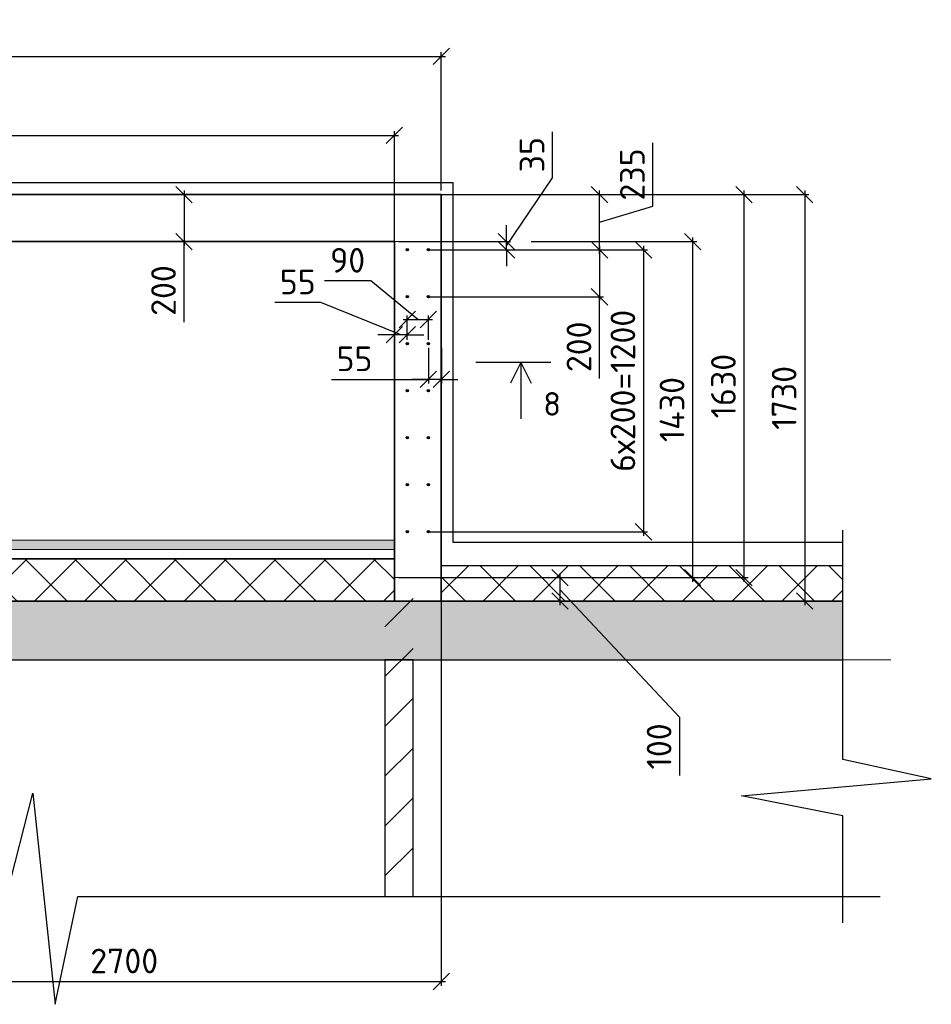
# Model space of a CAD drawing. Header units: millimetres. Extents: x 125896 to 2572636, y -120305 to 130347.
# Tile 312 of 320: x 416077 to 423840, y 115383 to 123764. Entities that reach past the tile are written whole.
import ezdxf

# ---------------------------------------------------------------- set-up
doc = ezdxf.new("R2010")
doc.units = ezdxf.units.MM
doc.linetypes.add('CENTER', pattern=[2, 1.25, -0.25, 0.25, -0.25])
doc.linetypes.add('CENTER2', pattern=[28.575, 19.05, -3.175, 3.175, -3.175])
for name, color, linetype, lineweight in [('Арматура', 152, 'Continuous', 40), ('Навесной фасад', 7, 'Continuous', 25), ('ОСИ', 7, 'CENTER', 15), ('Столовая Двери и окна', 7, 'Continuous', 15)]:
    doc.layers.add(name, color=color, linetype=linetype, lineweight=lineweight)
doc.layers.add('Стена_ бетон не несущ.', color=7, linetype='Continuous', lineweight=35, true_color=0xb4b496)
doc.layers.add('Стена_ бетон несущ.', color=7, linetype='Continuous', lineweight=70, true_color=0xb4b496)
doc.styles.get("Standard").update_dxf_attribs({"font": 'isocpeur.ttf'})
doc.dimstyles.new('Осевые', dxfattribs={"dimscale": 0.7, "dimtxt": 450, "dimasz": 400, "dimexe": 100, "dimexo": 100, "dimgap": 100, "dimtad": 1, "dimdec": 0, "dimzin": 0, "dimdsep": 46, "dimtxsty": 'Standard', "dimblk": 'OBLIQUE', "dimcen": 9, "dimdle": 100, "dimazin": 0, "dimtm": 1e-09, "dimtfac": 1, "dimtdec": 0, "dimtofl": 0, "dimtmove": 0, "dimatfit": 3, "dimfxl": 1, "dimtolj": 1, "dimtzin": 0, "dimarcsym": 0})
pattern_1 = [(45, (323640.26, 125528.7), (-212.132, 212.132), []), (135, (323640.26, 125528.7), (-212.132, -212.132), [])]

# ---------------------------------------------------------------- blocks, each defined once
blk = doc.blocks.new('_OBLIQUE')
at = {"color": 0, "linetype": 'ByBlock'}
blk.add_line((-0.5, -0.5), (0.5, 0.5), dxfattribs=at)
blk = doc.blocks.new('*D402')
at = {"layer": 'Defpoints', "color": 0, "linetype": 'ByBlock', "lineweight": 20, "ltscale": 13, "transparency": 16777216}
for p in [(419667.3, 123450.9), (406267.3, 122274.9), (419667.3, 122274.9)]:
    blk.add_point(p, dxfattribs=at)
at = {"layer": 'ОСИ', "color": 0, "linetype": 'ByBlock', "lineweight": -2, "ltscale": 13, "transparency": 16777216}
for p, q in [((406232.3, 123450.9), (419702.3, 123450.9)), ((406267.3, 122309.9), (406267.3, 123485.9)), ((419667.3, 122309.9), (419667.3, 123485.9))]:
    blk.add_line(p, q, dxfattribs=at)
at = {"layer": 'ОСИ', "color": 0, "linetype": 'ByBlock', "lineweight": -2, "ltscale": 13, "transparency": 16777216, "xscale": 140, "yscale": 140, "zscale": 140, "rotation": 180}
blk.add_blockref('_OBLIQUE', (406267.3, 123450.9), dxfattribs=at)
at = {"layer": 'ОСИ', "color": 0, "linetype": 'ByBlock', "lineweight": -2, "ltscale": 13, "transparency": 16777216, "xscale": 140, "yscale": 140, "zscale": 140}
blk.add_blockref('_OBLIQUE', (419667.3, 123450.9), dxfattribs=at)
at = {"layer": 'ОСИ', "color": 0, "linetype": 'ByBlock', "ltscale": 13, "transparency": 16777216, "insert": (412967.3, 123625.9), "char_height": 210, "attachment_point": 5}
blk.add_mtext('\\A1;6700', dxfattribs=at)
blk = doc.blocks.new('*D396')
at = {"layer": 'Defpoints', "color": 0, "linetype": 'ByBlock', "lineweight": 20, "ltscale": 13, "transparency": 16777216}
for p in [(420396.9, 122274.9), (420396.9, 119014.9), (422244.4, 119014.9)]:
    blk.add_point(p, dxfattribs=at)
at = {"layer": 'ОСИ', "color": 0, "linetype": 'ByBlock', "lineweight": -2, "ltscale": 13, "transparency": 16777216}
for p, q in [((422244.4, 122309.9), (422244.4, 118979.9)), ((420431.9, 122274.9), (422279.4, 122274.9)), ((420431.9, 119014.9), (422279.4, 119014.9))]:
    blk.add_line(p, q, dxfattribs=at)
at = {"layer": 'ОСИ', "color": 0, "linetype": 'ByBlock', "lineweight": -2, "ltscale": 13, "transparency": 16777216, "xscale": 140, "yscale": 140, "zscale": 140}
for p, rotation in [((422244.4, 122274.9), 90), ((422244.4, 119014.9), 270)]:
    blk.add_blockref('_OBLIQUE', p, dxfattribs=dict(at, rotation=rotation))
at = {"layer": 'ОСИ', "color": 0, "linetype": 'ByBlock', "ltscale": 13, "transparency": 16777216, "insert": (422069.4, 120644.9), "char_height": 210, "attachment_point": 5, "rotation": 90}
blk.add_mtext('\\A1;1630', dxfattribs=at)
blk = doc.blocks.new('*D397')
at = {"layer": 'Defpoints', "color": 0, "linetype": 'ByBlock', "lineweight": 20, "ltscale": 13, "transparency": 16777216}
for p in [(419267.3, 122274.9), (417476.7, 121874.9), (419267.3, 121874.9)]:
    blk.add_point(p, dxfattribs=at)
at = {"layer": 'ОСИ', "color": 0, "linetype": 'ByBlock', "lineweight": -2, "ltscale": 13, "transparency": 16777216}
for p, q in [((417476.7, 122309.9), (417476.7, 121839.9)), ((419232.3, 122274.9), (417441.7, 122274.9)), ((419232.3, 121874.9), (417441.7, 121874.9)), ((417476.7, 121189.1), (417476.7, 121874.9))]:
    blk.add_line(p, q, dxfattribs=at)
at = {"layer": 'ОСИ', "color": 0, "linetype": 'ByBlock', "lineweight": -2, "ltscale": 13, "transparency": 16777216, "xscale": 140, "yscale": 140, "zscale": 140}
for p, rotation in [((417476.7, 122274.9), 90), ((417476.7, 121874.9), 270)]:
    blk.add_blockref('_OBLIQUE', p, dxfattribs=dict(at, rotation=rotation))
at = {"layer": 'ОСИ', "color": 0, "linetype": 'ByBlock', "ltscale": 13, "transparency": 16777216, "insert": (417301.7, 121458.6), "char_height": 210, "attachment_point": 5, "rotation": 90}
blk.add_mtext('\\A1;200', dxfattribs=at)
blk = doc.blocks.new('*D398')
at = {"layer": 'Defpoints', "color": 0, "linetype": 'ByBlock', "lineweight": 20, "ltscale": 13, "transparency": 16777216}
for p in [(420396.9, 121874.9), (420396.9, 119014.9), (421806.9, 119014.9)]:
    blk.add_point(p, dxfattribs=at)
at = {"layer": 'ОСИ', "color": 0, "linetype": 'ByBlock', "lineweight": -2, "ltscale": 13, "transparency": 16777216}
for p, q in [((420431.9, 121874.9), (421841.9, 121874.9)), ((421806.9, 121909.9), (421806.9, 118979.9)), ((420431.9, 119014.9), (421841.9, 119014.9))]:
    blk.add_line(p, q, dxfattribs=at)
at = {"layer": 'ОСИ', "color": 0, "linetype": 'ByBlock', "lineweight": -2, "ltscale": 13, "transparency": 16777216, "xscale": 140, "yscale": 140, "zscale": 140}
for p, rotation in [((421806.9, 121874.9), 90), ((421806.9, 119014.9), 270)]:
    blk.add_blockref('_OBLIQUE', p, dxfattribs=dict(at, rotation=rotation))
at = {"layer": 'ОСИ', "color": 0, "linetype": 'ByBlock', "ltscale": 13, "transparency": 16777216, "insert": (421631.9, 120444.9), "char_height": 210, "attachment_point": 5, "rotation": 90}
blk.add_mtext('\\A1;1430', dxfattribs=at)
blk = doc.blocks.new('*D399')
at = {"layer": 'Defpoints', "color": 0, "linetype": 'ByBlock', "lineweight": 20, "ltscale": 13, "transparency": 16777216}
for p in [(419267.3, 119014.9), (419267.3, 118814.9), (420677.3, 118814.9)]:
    blk.add_point(p, dxfattribs=at)
at = {"layer": 'ОСИ', "color": 0, "linetype": 'ByBlock', "lineweight": -2, "ltscale": 13, "transparency": 16777216}
for p, q in [((419302.3, 119014.9), (420712.3, 119014.9)), ((420677.3, 119049.9), (420677.3, 118779.9)), ((420677.3, 118914.9), (421696.8, 117826.3)), ((419302.3, 118814.9), (420712.3, 118814.9)), ((421696.8, 117826.3), (421696.8, 117329.3))]:
    blk.add_line(p, q, dxfattribs=at)
at = {"layer": 'ОСИ', "color": 0, "linetype": 'ByBlock', "lineweight": -2, "ltscale": 13, "transparency": 16777216, "xscale": 140, "yscale": 140, "zscale": 140}
for p, rotation in [((420677.3, 119014.9), 90), ((420677.3, 118814.9), 270)]:
    blk.add_blockref('_OBLIQUE', p, dxfattribs=dict(at, rotation=rotation))
at = {"layer": 'ОСИ', "color": 0, "linetype": 'ByBlock', "ltscale": 13, "transparency": 16777216, "insert": (421521.8, 117577.8), "char_height": 210, "attachment_point": 5, "rotation": 90}
blk.add_mtext('\\A1;100', dxfattribs=at)
blk = doc.blocks.new('*D400')
at = {"layer": 'Defpoints', "color": 0, "linetype": 'ByBlock', "lineweight": 20, "ltscale": 13, "transparency": 16777216}
for p in [(420396.9, 122274.9), (420396.9, 118814.9), (422761.6, 118814.9)]:
    blk.add_point(p, dxfattribs=at)
at = {"layer": 'ОСИ', "color": 0, "linetype": 'ByBlock', "lineweight": -2, "ltscale": 13, "transparency": 16777216}
for p, q in [((422761.6, 122309.9), (422761.6, 118779.9)), ((420431.9, 122274.9), (422796.6, 122274.9)), ((420431.9, 118814.9), (422796.6, 118814.9))]:
    blk.add_line(p, q, dxfattribs=at)
at = {"layer": 'ОСИ', "color": 0, "linetype": 'ByBlock', "lineweight": -2, "ltscale": 13, "transparency": 16777216, "xscale": 140, "yscale": 140, "zscale": 140}
for p, rotation in [((422761.6, 122274.9), 90), ((422761.6, 118814.9), 270)]:
    blk.add_blockref('_OBLIQUE', p, dxfattribs=dict(at, rotation=rotation))
at = {"layer": 'ОСИ', "color": 0, "linetype": 'ByBlock', "ltscale": 13, "transparency": 16777216, "insert": (422586.6, 120544.9), "char_height": 210, "attachment_point": 5, "rotation": 90}
blk.add_mtext('\\A1;1730', dxfattribs=at)
blk = doc.blocks.new('*D404')
at = {"layer": 'Defpoints', "color": 0, "linetype": 'ByBlock', "lineweight": 20, "ltscale": 13, "transparency": 16777216}
for p in [(419667.3, 119114.9), (414267.3, 116209.1), (419667.3, 115576.5)]:
    blk.add_point(p, dxfattribs=at)
at = {"layer": 'ОСИ', "color": 0, "linetype": 'ByBlock', "lineweight": -2, "ltscale": 13, "transparency": 16777216}
for p, q in [((419667.3, 119079.9), (419667.3, 115541.5)), ((414267.3, 116174.1), (414267.3, 115541.5)), ((414232.3, 115576.5), (419702.3, 115576.5))]:
    blk.add_line(p, q, dxfattribs=at)
at = {"layer": 'ОСИ', "color": 0, "linetype": 'ByBlock', "lineweight": -2, "ltscale": 13, "transparency": 16777216, "xscale": 140, "yscale": 140, "zscale": 140, "rotation": 180}
blk.add_blockref('_OBLIQUE', (414267.3, 115576.5), dxfattribs=at)
at = {"layer": 'ОСИ', "color": 0, "linetype": 'ByBlock', "lineweight": -2, "ltscale": 13, "transparency": 16777216, "xscale": 140, "yscale": 140, "zscale": 140}
blk.add_blockref('_OBLIQUE', (419667.3, 115576.5), dxfattribs=at)
at = {"layer": 'ОСИ', "color": 0, "linetype": 'ByBlock', "ltscale": 13, "transparency": 16777216, "insert": (416967.3, 115751.5), "char_height": 210, "attachment_point": 5}
blk.add_mtext('\\A1;2700', dxfattribs=at)
blk = doc.blocks.new('*D414')
at = {"layer": 'Defpoints', "color": 0, "linetype": 'ByBlock', "lineweight": 20, "ltscale": 13, "transparency": 16777216}
for p in [(419267.6, 122779.1), (410367.6, 121563.5), (419267.6, 121152.7)]:
    blk.add_point(p, dxfattribs=at)
at = {"layer": 'ОСИ', "color": 0, "linetype": 'ByBlock', "lineweight": -2, "ltscale": 13, "transparency": 16777216}
for p, q in [((410367.6, 121598.5), (410367.6, 122814.1)), ((419267.6, 121187.7), (419267.6, 122814.1)), ((410332.6, 122779.1), (419302.6, 122779.1))]:
    blk.add_line(p, q, dxfattribs=at)
at = {"layer": 'ОСИ', "color": 0, "linetype": 'ByBlock', "lineweight": -2, "ltscale": 13, "transparency": 16777216, "xscale": 140, "yscale": 140, "zscale": 140, "rotation": 180}
blk.add_blockref('_OBLIQUE', (410367.6, 122779.1), dxfattribs=at)
at = {"layer": 'ОСИ', "color": 0, "linetype": 'ByBlock', "lineweight": -2, "ltscale": 13, "transparency": 16777216, "xscale": 140, "yscale": 140, "zscale": 140}
blk.add_blockref('_OBLIQUE', (419267.6, 122779.1), dxfattribs=at)
at = {"layer": 'ОСИ', "color": 0, "linetype": 'ByBlock', "ltscale": 13, "transparency": 16777216, "insert": (414817.6, 122954.1), "char_height": 210, "attachment_point": 5}
blk.add_mtext('\\A1;4450', dxfattribs=at)
blk = doc.blocks.new('*D406')
at = {"layer": 'Defpoints', "color": 0, "linetype": 'ByBlock', "lineweight": 20, "ltscale": 13, "transparency": 16777216}
for p in [(419467.6, 122274.9), (421014.2, 122274.9), (419517.6, 121804.9)]:
    blk.add_point(p, dxfattribs=at)
at = {"layer": 'ОСИ', "color": 0, "linetype": 'ByBlock', "lineweight": -2, "ltscale": 13, "transparency": 16777216}
for p, q in [((421469.2, 122176.4), (421469.2, 122715.4)), ((421014.2, 121769.9), (421014.2, 122309.9)), ((419502.6, 122274.9), (421049.2, 122274.9)), ((421014.2, 122039.9), (421469.2, 122176.4)), ((419552.6, 121804.9), (421049.2, 121804.9))]:
    blk.add_line(p, q, dxfattribs=at)
at = {"layer": 'ОСИ', "color": 0, "linetype": 'ByBlock', "lineweight": -2, "ltscale": 13, "transparency": 16777216, "xscale": 140, "yscale": 140, "zscale": 140}
for p, rotation in [((421014.2, 122274.9), 90), ((421014.2, 121804.9), 270)]:
    blk.add_blockref('_OBLIQUE', p, dxfattribs=dict(at, rotation=rotation))
at = {"layer": 'ОСИ', "color": 0, "linetype": 'ByBlock', "ltscale": 13, "transparency": 16777216, "insert": (421294.2, 122445.9), "char_height": 210, "attachment_point": 5, "rotation": 90}
blk.add_mtext('\\A1;235', dxfattribs=at)
blk = doc.blocks.new('*D407')
at = {"layer": 'Defpoints', "color": 0, "linetype": 'ByBlock', "lineweight": 20, "ltscale": 13, "transparency": 16777216}
for p in [(419517.6, 121804.9), (419517.6, 121404.9), (421014.2, 121404.9)]:
    blk.add_point(p, dxfattribs=at)
at = {"layer": 'ОСИ', "color": 0, "linetype": 'ByBlock', "lineweight": -2, "ltscale": 13, "transparency": 16777216}
for p, q in [((419552.6, 121804.9), (421049.2, 121804.9)), ((421014.2, 121839.9), (421014.2, 121369.9)), ((419552.6, 121404.9), (421049.2, 121404.9)), ((421014.2, 120709.7), (421014.2, 121404.9))]:
    blk.add_line(p, q, dxfattribs=at)
at = {"layer": 'ОСИ', "color": 0, "linetype": 'ByBlock', "lineweight": -2, "ltscale": 13, "transparency": 16777216, "xscale": 140, "yscale": 140, "zscale": 140}
for p, rotation in [((421014.2, 121804.9), 90), ((421014.2, 121404.9), 270)]:
    blk.add_blockref('_OBLIQUE', p, dxfattribs=dict(at, rotation=rotation))
at = {"layer": 'ОСИ', "color": 0, "linetype": 'ByBlock', "ltscale": 13, "transparency": 16777216, "insert": (420839.2, 120979.2), "char_height": 210, "attachment_point": 5, "rotation": 90}
blk.add_mtext('\\A1;200', dxfattribs=at)
blk = doc.blocks.new('*D408')
at = {"layer": 'Defpoints', "color": 0, "linetype": 'ByBlock', "lineweight": 20, "ltscale": 13, "transparency": 16777216}
for p in [(419517.6, 121804.9), (419517.6, 119404.9), (421388.5, 119404.9)]:
    blk.add_point(p, dxfattribs=at)
at = {"layer": 'ОСИ', "color": 0, "linetype": 'ByBlock', "lineweight": -2, "ltscale": 13, "transparency": 16777216}
for p, q in [((419552.6, 121804.9), (421423.5, 121804.9)), ((421388.5, 121839.9), (421388.5, 119369.9)), ((419552.6, 119404.9), (421423.5, 119404.9))]:
    blk.add_line(p, q, dxfattribs=at)
at = {"layer": 'ОСИ', "color": 0, "linetype": 'ByBlock', "lineweight": -2, "ltscale": 13, "transparency": 16777216, "xscale": 140, "yscale": 140, "zscale": 140}
for p, rotation in [((421388.5, 121804.9), 90), ((421388.5, 119404.9), 270)]:
    blk.add_blockref('_OBLIQUE', p, dxfattribs=dict(at, rotation=rotation))
at = {"layer": 'ОСИ', "color": 0, "linetype": 'ByBlock', "ltscale": 13, "transparency": 16777216, "insert": (421213.5, 120604.9), "char_height": 210, "attachment_point": 5, "rotation": 90}
blk.add_mtext('\\A1;6х200=1200', dxfattribs=at)
blk = doc.blocks.new('*D409')
at = {"layer": 'Defpoints', "color": 0, "linetype": 'ByBlock', "lineweight": 20, "ltscale": 13, "transparency": 16777216}
for p in [(419267.6, 121874.9), (420222.5, 121874.9), (419517.6, 121804.9)]:
    blk.add_point(p, dxfattribs=at)
at = {"layer": 'ОСИ', "color": 0, "linetype": 'ByBlock', "lineweight": -2, "ltscale": 13, "transparency": 16777216}
for p, q in [((420614.6, 122418.4), (420614.6, 122810.4)), ((420222.5, 121839.9), (420614.6, 122418.4)), ((420222.5, 121874.9), (420222.5, 122014.9)), ((419302.6, 121874.9), (420257.5, 121874.9)), ((420222.5, 121804.9), (420222.5, 121874.9)), ((419552.6, 121804.9), (420257.5, 121804.9)), ((420222.5, 121804.9), (420222.5, 121664.9))]:
    blk.add_line(p, q, dxfattribs=at)
at = {"layer": 'ОСИ', "color": 0, "linetype": 'ByBlock', "lineweight": -2, "ltscale": 13, "transparency": 16777216, "xscale": 140, "yscale": 140, "zscale": 140}
for p, rotation in [((420222.5, 121874.9), 270), ((420222.5, 121804.9), 90)]:
    blk.add_blockref('_OBLIQUE', p, dxfattribs=dict(at, rotation=rotation))
at = {"layer": 'ОСИ', "color": 0, "linetype": 'ByBlock', "ltscale": 13, "transparency": 16777216, "insert": (420439.6, 122614.4), "char_height": 210, "attachment_point": 5, "rotation": 90}
blk.add_mtext('\\A1;35', dxfattribs=at)
blk = doc.blocks.new('*D410')
at = {"layer": 'Defpoints', "color": 0, "linetype": 'ByBlock', "lineweight": 25, "ltscale": 13, "transparency": 16777216}
for p in [(419557.1, 121212.2), (419377.6, 121004.9), (419557.1, 121004.9)]:
    blk.add_point(p, dxfattribs=at)
at = {"layer": 'ОСИ', "color": 0, "linetype": 'ByBlock', "lineweight": -2, "ltscale": 13, "transparency": 16777216}
for p, q in [((419065.8, 121540.7), (418673.8, 121540.7)), ((419467.4, 121212.2), (419065.8, 121540.7)), ((419342.6, 121212.2), (419592.1, 121212.2)), ((419377.6, 121039.9), (419377.6, 121247.2)), ((419557.1, 121039.9), (419557.1, 121247.2))]:
    blk.add_line(p, q, dxfattribs=at)
at = {"layer": 'ОСИ', "color": 0, "linetype": 'ByBlock', "lineweight": -2, "ltscale": 13, "transparency": 16777216, "xscale": 140, "yscale": 140, "zscale": 140, "rotation": 180}
blk.add_blockref('_OBLIQUE', (419377.6, 121212.2), dxfattribs=at)
at = {"layer": 'ОСИ', "color": 0, "linetype": 'ByBlock', "lineweight": -2, "ltscale": 13, "transparency": 16777216, "xscale": 140, "yscale": 140, "zscale": 140}
blk.add_blockref('_OBLIQUE', (419557.1, 121212.2), dxfattribs=at)
at = {"layer": 'ОСИ', "color": 0, "linetype": 'ByBlock', "ltscale": 13, "transparency": 16777216, "insert": (418869.8, 121715.7), "char_height": 210, "attachment_point": 5}
blk.add_mtext('\\A1;90', dxfattribs=at)
blk = doc.blocks.new('*D411')
at = {"layer": 'Defpoints', "color": 0, "linetype": 'ByBlock', "lineweight": 20, "ltscale": 13, "transparency": 16777216}
for p in [(419267.6, 121082.4), (419267.6, 121004.9), (419377.6, 121004.9)]:
    blk.add_point(p, dxfattribs=at)
at = {"layer": 'ОСИ', "color": 0, "linetype": 'ByBlock', "lineweight": -2, "ltscale": 13, "transparency": 16777216}
for p, q in [((418640.9, 121356), (418248.9, 121356)), ((419322.6, 121082.4), (418640.9, 121356)), ((419267.6, 121039.9), (419267.6, 121117.4)), ((419377.6, 121039.9), (419377.6, 121117.4)), ((419267.6, 121082.4), (419127.6, 121082.4)), ((419377.6, 121082.4), (419267.6, 121082.4)), ((419377.6, 121082.4), (419517.6, 121082.4))]:
    blk.add_line(p, q, dxfattribs=at)
at = {"layer": 'ОСИ', "color": 0, "linetype": 'ByBlock', "lineweight": -2, "ltscale": 13, "transparency": 16777216, "xscale": 140, "yscale": 140, "zscale": 140}
blk.add_blockref('_OBLIQUE', (419267.6, 121082.4), dxfattribs=at)
at = {"layer": 'ОСИ', "color": 0, "linetype": 'ByBlock', "lineweight": -2, "ltscale": 13, "transparency": 16777216, "xscale": 140, "yscale": 140, "zscale": 140, "rotation": 180}
blk.add_blockref('_OBLIQUE', (419377.6, 121082.4), dxfattribs=at)
at = {"layer": 'ОСИ', "color": 0, "linetype": 'ByBlock', "ltscale": 13, "transparency": 16777216, "insert": (418444.9, 121531), "char_height": 210, "attachment_point": 5}
blk.add_mtext('\\A1;55', dxfattribs=at)
blk = doc.blocks.new('*D412')
at = {"layer": 'Defpoints', "color": 0, "linetype": 'ByBlock', "lineweight": 25, "ltscale": 13, "transparency": 16777216}
for p in [(419557.1, 121004.9), (419667.6, 121004.8), (419557.1, 120702.1)]:
    blk.add_point(p, dxfattribs=at)
at = {"layer": 'ОСИ', "color": 0, "linetype": 'ByBlock', "lineweight": -2, "ltscale": 13, "transparency": 16777216}
for p, q in [((419557.1, 120969.9), (419557.1, 120667.1)), ((419667.6, 120969.8), (419667.6, 120667.1)), ((418732.1, 120702.1), (419557.1, 120702.1)), ((419557.1, 120702.1), (419417.1, 120702.1)), ((419667.6, 120702.1), (419557.1, 120702.1)), ((419667.6, 120702.1), (419807.6, 120702.1))]:
    blk.add_line(p, q, dxfattribs=at)
at = {"layer": 'ОСИ', "color": 0, "linetype": 'ByBlock', "lineweight": -2, "ltscale": 13, "transparency": 16777216, "xscale": 140, "yscale": 140, "zscale": 140}
blk.add_blockref('_OBLIQUE', (419557.1, 120702.1), dxfattribs=at)
at = {"layer": 'ОСИ', "color": 0, "linetype": 'ByBlock', "lineweight": -2, "ltscale": 13, "transparency": 16777216, "xscale": 140, "yscale": 140, "zscale": 140, "rotation": 180}
blk.add_blockref('_OBLIQUE', (419667.6, 120702.1), dxfattribs=at)
at = {"layer": 'ОСИ', "color": 0, "linetype": 'ByBlock', "ltscale": 13, "transparency": 16777216, "insert": (418928.1, 120877.1), "char_height": 210, "attachment_point": 5}
blk.add_mtext('\\A1;55', dxfattribs=at)

msp = doc.modelspace()

# ---------------------------------------------------------------- hatches: boundary and pattern name
at = {"layer": 'Арматура'}
h = msp.add_hatch(color=256, dxfattribs=at)
edge = h.paths.add_edge_path()
edge.add_arc((419377.6, 121004.9), 10, 0, 360)
h = msp.add_hatch(color=256, dxfattribs=at)
edge = h.paths.add_edge_path()
edge.add_arc((419557.1, 121004.9), 10, 0, 360)
at = {"layer": 'Навесной фасад', "linetype": 'Continuous', "lineweight": 18, "true_color": 0xf0b464, "transparency": 33554687}
msp.add_hatch(color=31, dxfattribs=at).paths.add_polyline_path([(409067.3, 119254.9), (419267.3, 119254.9), (419267.3, 119334.9), (409067.3, 119334.9)])
at = {"layer": 'Навесной фасад', "linetype": 'Continuous', "lineweight": 25, "true_color": 0x939598, "transparency": 33554687}
h = msp.add_hatch(dxfattribs=at)
h.set_pattern_fill('__________6', color=252, scale=200, style=0, pattern_type=2)
h.set_pattern_definition(pattern_1)
h.paths.add_polyline_path([(409067.3, 118814.9), (419267.3, 118814.9), (419267.3, 119174.9), (409067.3, 119174.9)], flags=0)
h = msp.add_hatch(dxfattribs=at)
h.set_pattern_fill('__________6', color=252, scale=200, style=0, pattern_type=2)
h.set_pattern_definition(pattern_1)
h.paths.add_polyline_path([(419667.3, 118814.9), (423086.7, 118814.9), (423086.7, 119114.9), (419667.3, 119114.9)])
at = {"layer": 'Стена_ бетон не несущ.', "linetype": 'Continuous', "lineweight": 25, "true_color": 0x939598, "transparency": 33554687}
h = msp.add_hatch(dxfattribs=at)
h.set_pattern_fill('__________301', color=252, scale=200, style=0, pattern_type=2)
h.set_pattern_definition([(45, (323640.26, 126146.1), (-424.264, 424.264), []), (45, (323428.1, 126358.24), (-424.264, 424.264), [])])
h.paths.add_polyline_path([(419427.3, 116300.7), (419427.3, 118932.3), (419187.3, 118932.3), (419187.3, 116300.7)])
at = {"layer": 'Стена_ бетон несущ.', "linetype": 'Continuous', "lineweight": 25, "true_color": 0x939598, "transparency": 33554687}
msp.add_hatch(color=252, dxfattribs=at).paths.add_polyline_path([(409067.3, 118314.9), (423086.7, 118314.9), (423086.7, 118814.9), (409067.3, 118814.9)])
at = {"layer": 'Столовая Двери и окна', "lineweight": 30}
h = msp.add_hatch(color=5, dxfattribs=at)
edge = h.paths.add_edge_path()
edge.add_arc((419377.6, 121804.9), 10, 0, 360)
h = msp.add_hatch(color=5, dxfattribs=at)
edge = h.paths.add_edge_path()
edge.add_arc((419557.1, 121804.9), 10, 0, 360)
h = msp.add_hatch(color=5, dxfattribs=at)
edge = h.paths.add_edge_path()
edge.add_arc((419377.6, 121404.9), 10, 0, 360)
h = msp.add_hatch(color=5, dxfattribs=at)
edge = h.paths.add_edge_path()
edge.add_arc((419557.1, 121404.9), 10, 0, 360)
h = msp.add_hatch(color=5, dxfattribs=at)
edge = h.paths.add_edge_path()
edge.add_arc((419377.6, 120604.9), 10, 0, 360)
h = msp.add_hatch(color=5, dxfattribs=at)
edge = h.paths.add_edge_path()
edge.add_arc((419557.1, 120604.9), 10, 0, 360)
h = msp.add_hatch(color=5, dxfattribs=at)
edge = h.paths.add_edge_path()
edge.add_arc((419377.6, 120204.9), 10, 0, 360)
h = msp.add_hatch(color=5, dxfattribs=at)
edge = h.paths.add_edge_path()
edge.add_arc((419557.1, 120204.9), 10, 0, 360)
h = msp.add_hatch(color=5, dxfattribs=at)
edge = h.paths.add_edge_path()
edge.add_arc((419377.6, 119804.9), 10, 0, 360)
h = msp.add_hatch(color=5, dxfattribs=at)
edge = h.paths.add_edge_path()
edge.add_arc((419557.1, 119804.9), 10, 0, 360)
h = msp.add_hatch(color=5, dxfattribs=at)
edge = h.paths.add_edge_path()
edge.add_arc((419377.6, 119404.9), 10, 0, 360)
h = msp.add_hatch(color=5, dxfattribs=at)
edge = h.paths.add_edge_path()
edge.add_arc((419557.1, 119404.9), 10, 0, 360)

# ---------------------------------------------------------------- linework, layer by layer
at = {"layer": 'Навесной фасад', "color": 7, "linetype": 'Continuous', "lineweight": 13, "transparency": 33554687}
for p, q in [((419267.3, 119334.9), (409067.3, 119334.9)), ((419267.3, 119254.9), (419267.3, 119334.9)), ((419267.3, 119254.9), (409067.3, 119254.9)), ((409067.3, 119254.9), (419267.3, 119254.9)), ((419267.3, 119174.9), (419267.3, 119254.9))]:
    msp.add_line(p, q, dxfattribs=at)
at = {"layer": 'Навесной фасад', "color": 252, "linetype": 'Continuous', "lineweight": 25, "true_color": 0x939598, "transparency": 33554687}
for p, q in [((409067.3, 119174.9), (419267.3, 119174.9)), ((419267.3, 119174.9), (409067.3, 119174.9)), ((423086.7, 119114.9), (419667.3, 119114.9)), ((409067.3, 118814.9), (419267.3, 118814.9)), ((419667.3, 118814.9), (423086.7, 118814.9))]:
    msp.add_line(p, q, dxfattribs=at)
at = {"layer": 'Навесной фасад', "color": 41, "linetype": 'Continuous', "lineweight": 13, "transparency": 33554687}
for p, q in [((419267.3, 118814.9), (419267.3, 119174.9)), ((419667.3, 119114.9), (419667.3, 118814.9))]:
    msp.add_line(p, q, dxfattribs=at)
at = {"layer": 'ОСИ', "color": 16, "linetype": 'CENTER2', "lineweight": 15, "ltscale": 0.2, "transparency": 33554687}
msp.add_line((404181.7, 118314.9), (423496.3, 118314.9), dxfattribs=at)
at = {"layer": 'Стена_ бетон не несущ.', "color": 252, "linetype": 'Continuous', "lineweight": 25, "true_color": 0x939598, "transparency": 33554687}
for p, q in [((419427.3, 118314.9), (419187.3, 118314.9)), ((419187.3, 118314.9), (419187.3, 116300.7)), ((419427.3, 116300.7), (419427.3, 118314.9))]:
    msp.add_line(p, q, dxfattribs=at)
at = {"layer": 'Стена_ бетон несущ.', "color": 7, "linetype": 'Continuous', "lineweight": 35, "transparency": 33554687}
for p, q in [((419267.3, 122274.9), (406667.3, 122274.9)), ((419667.3, 122274.9), (419267.3, 122274.9)), ((419667.3, 118814.9), (419667.3, 122274.9)), ((406667.3, 121874.9), (419267.3, 121874.9)), ((419267.3, 121874.9), (419267.3, 119334.9)), ((419267.3, 119334.9), (419267.3, 119254.9)), ((419267.3, 119254.9), (419267.3, 119174.9)), ((419267.3, 119174.9), (419267.3, 118814.9)), ((419667.3, 118814.9), (419267.3, 118814.9))]:
    msp.add_line(p, q, dxfattribs=at)
at = {"layer": 'Стена_ бетон несущ.', "color": 252, "linetype": 'Continuous', "lineweight": 25, "true_color": 0x939598, "transparency": 33554687}
for p, q in [((419267.3, 118814.9), (409067.3, 118814.9)), ((423086.7, 118814.9), (419667.3, 118814.9)), ((413787.3, 118314.9), (419187.3, 118314.9)), ((419187.3, 118314.9), (419427.3, 118314.9)), ((419427.3, 118314.9), (423086.7, 118314.9))]:
    msp.add_line(p, q, dxfattribs=at)
at = {"layer": 'Столовая Двери и окна', "color": 18, "lineweight": 30, "true_color": 0x000000}
for p, q in [((420599.4, 120844.9, -720), (419960.9, 120844.9, -720)), ((420343.6, 120844.9, -720), (420255.6, 120669.7, -720)), ((420343.6, 120844.9, -720), (420343.6, 120366.4, -720)), ((420343.6, 120844.9, -720), (420431.6, 120669.7, -720))]:
    msp.add_line(p, q, dxfattribs=at)
at = {"layer": 'Столовая Двери и окна', "color": 18, "lineweight": 25, "true_color": 0x000000}
for p, q in [((423086.7, 117465.6), (423086.7, 119419.9)), ((423839.7, 117301), (423086.7, 117465.6)), ((422222.4, 117157.3), (423839.7, 117301)), ((415965.4, 116300.7), (416188.8, 117180.2)), ((416188.8, 117180.2), (416380.3, 115382.8)), ((423086.7, 116987.2), (422222.4, 117157.3)), ((423086.7, 116075.6), (423086.7, 116987.2)), ((416380.3, 115382.8), (416571.8, 116300.7)), ((416571.8, 116300.7), (423403.3, 116300.7))]:
    msp.add_line(p, q, dxfattribs=at)
at = {"layer": 'Столовая Двери и окна', "color": 5, "lineweight": 30, "elevation": -720}
msp.add_lwpolyline([(423086.7, 119314.9), (419767.3, 119314.9), (419767.3, 122374.9), (406167.3, 122374.9), (406167.3, 119314.9), (404808, 119314.9), (404808, 119314.9)], dxfattribs=at)
at = {"layer": 'Столовая Двери и окна', "color": 18, "lineweight": 20, "true_color": 0x000000}
msp.add_lwpolyline([(419267.3, 121874.9), (419667.3, 121874.9), (419667.3, 119014.9), (419267.3, 119014.9)], close=True, dxfattribs=at)
at = {"layer": 'Столовая Двери и окна', "color": 5, "lineweight": 30}
for centre in [(419377.6, 121804.9, 6200), (419557.1, 121804.9, 6200), (419377.6, 121404.9, 6200), (419557.1, 121404.9, 6200), (419377.6, 121004.9, 6200), (419557.1, 121004.9, 6200), (419377.6, 120604.9, 6200), (419557.1, 120604.9, 6200), (419377.6, 120204.9, 6200), (419557.1, 120204.9, 6200), (419377.6, 119804.9, 6200), (419557.1, 119804.9, 6200), (419377.6, 119404.9, 6200), (419557.1, 119404.9, 6200)]:
    msp.add_circle(centre, 10, dxfattribs=at)

# ---------------------------------------------------------------- texts
at = {"layer": 'Столовая Двери и окна', "color": 18, "true_color": 0x000000}
msp.add_text('8', height=200, dxfattribs=at).set_placement((420535.5, 120393.5, -720))

# ---------------------------------------------------------------- dimensions: what is measured, and where the dimension line sits
at = {"layer": 'ОСИ', "linetype": 'ByBlock', "ltscale": 13}
for base, p1, p2, picture, middle in [((419667.3, 123450.9), (406267.3, 122274.9), (419667.3, 122274.9), '*D402', (412967.3, 123625.9)), ((419267.6, 122779.1, 5480), (410367.6, 121563.5, 5480), (419267.6, 121152.7, 5480), '*D414', (414817.6, 122954.1, 5480)), ((419667.3, 115576.5), (414267.3, 116209.1), (419667.3, 119114.9), '*D404', (416967.3, 115751.5))]:
    dim = msp.add_linear_dim(base=base, p1=p1, p2=p2, dimstyle='Осевые', override={"dimtxt": 300, "dimasz": 200, "dimexe": 50, "dimexo": 50, "dimlfac": 0.5, "dimdle": 50, "dimtmove": 1}, dxfattribs=at)
    dim.commit()
    dim.dimension.update_dxf_attribs({"geometry": picture, "text_midpoint": middle})
for base, p1, p2, picture, middle in [((420222.5, 121874.9), (419517.6, 121804.9), (419267.6, 121874.9), '*D409', (420614.6, 122488.4)), ((417476.7, 121874.9), (419267.3, 122274.9), (419267.3, 121874.9), '*D397', (417479.3, 121458.6)), ((421014.2, 121404.9, 6200), (419517.6, 121804.9, 6200), (419517.6, 121404.9, 6200), '*D407', (420991.3, 120979.2, 6200)), ((420677.3, 118814.9), (419267.3, 119014.9), (419267.3, 118814.9), '*D399', (421696.8, 117756.3))]:
    dim = msp.add_linear_dim(base=base, p1=p1, p2=p2, angle=90, dimstyle='Осевые', override={"dimtxt": 300, "dimasz": 200, "dimexe": 50, "dimexo": 50, "dimlfac": 0.5, "dimdle": 50, "dimtmove": 1}, dxfattribs=at)
    dim.commit()
    dim.dimension.update_dxf_attribs({"geometry": picture, "text_midpoint": middle, "dimtype": 160})
for base, p1, p2, picture, middle in [((421014.2, 122274.9, 6200), (419517.6, 121804.9, 6200), (419467.6, 122274.9, 6200), '*D406', (421294.2, 122246.4, 6200)), ((422244.4, 119014.9), (420396.9, 122274.9), (420396.9, 119014.9), '*D396', (422069.4, 120644.9)), ((422761.6, 118814.9), (420396.9, 122274.9), (420396.9, 118814.9), '*D400', (422586.6, 120544.9)), ((421806.9, 119014.9), (420396.9, 121874.9), (420396.9, 119014.9), '*D398', (421631.9, 120444.9))]:
    dim = msp.add_linear_dim(base=base, p1=p1, p2=p2, angle=90, dimstyle='Осевые', override={"dimtxt": 300, "dimasz": 200, "dimexe": 50, "dimexo": 50, "dimlfac": 0.5, "dimdle": 50, "dimtmove": 1}, dxfattribs=at)
    dim.commit()
    dim.dimension.update_dxf_attribs({"geometry": picture, "text_midpoint": middle})
dim = msp.add_linear_dim(base=(421388.5, 119404.9, 6200), p1=(419517.6, 121804.9, 6200), p2=(419517.6, 119404.9, 6200), angle=90, text='6х200=<>', dimstyle='Осевые', override={"dimtxt": 300, "dimasz": 200, "dimexe": 50, "dimexo": 50, "dimlfac": 0.5, "dimdle": 50, "dimtmove": 1}, dxfattribs=at)
dim.commit()
dim.dimension.update_dxf_attribs({"geometry": '*D408', "text_midpoint": (421213.5, 120604.9, 6200)})
for base, p1, p2, picture, middle in [((419557.1, 121212.2, 6200), (419377.6, 121004.9, 6200), (419557.1, 121004.9, 6200), '*D410', (418995.8, 121540.7, 6200)), ((419267.6, 121082.4, 6200), (419377.6, 121004.9, 6200), (419267.6, 121004.9, 6200), '*D411', (418570.9, 121356, 6200)), ((419557.1, 120702.1, 6200), (419667.6, 121004.8, 6200), (419557.1, 121004.9, 6200), '*D412', (418928.1, 120642.6, 6200))]:
    dim = msp.add_linear_dim(base=base, p1=p1, p2=p2, dimstyle='Осевые', override={"dimtxt": 300, "dimasz": 200, "dimexe": 50, "dimexo": 50, "dimlfac": 0.5, "dimdle": 50, "dimtmove": 1}, dxfattribs=at)
    dim.commit()
    dim.dimension.update_dxf_attribs({"geometry": picture, "text_midpoint": middle, "dimtype": 160})

doc.saveas('drawing.dxf')
